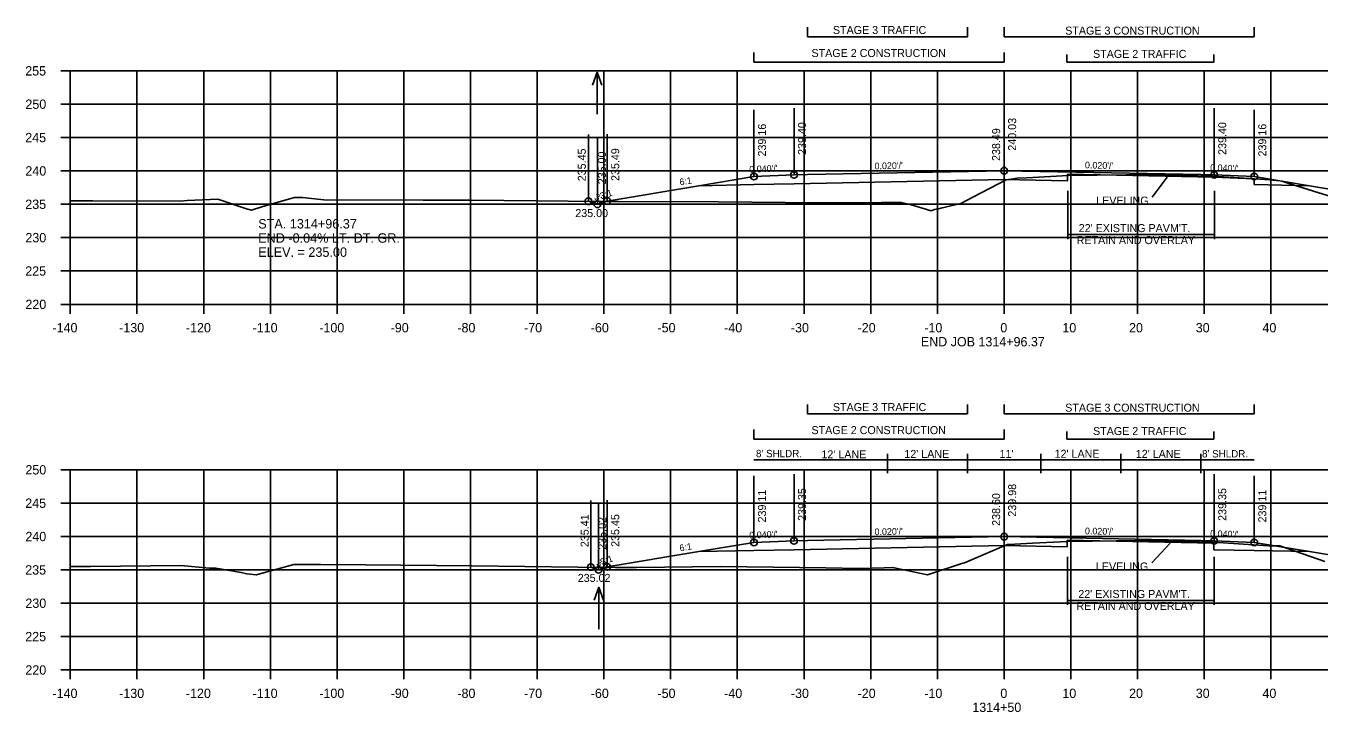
# Model space of a CAD drawing. Extents: x 1342547 to 1344156, y -1532351 to -1517216.
# Drawn here: x 1342556.2 to 1342750.1, y -1517403.8 to -1517301 of the extents above; entities that cross this region are included whole.
import ezdxf

# ---------------------------------------------------------------- set-up
doc = ezdxf.new("R2010")
doc.units = 0
for name, color, linetype in [('R_Alt Surface', 7, 'Continuous'), ('R_Axis', 7, 'Continuous'), ('R_Axis Annot', 7, 'Continuous'), ('R_Draft', 7, 'Continuous'), ('R_Exist Surface', 7, 'Continuous'), ('R_Fin Surface', 7, 'Continuous'), ('R_Grid', 7, 'Continuous'), ('R_No Plot', 7, 'Continuous'), ('R_Water', 7, 'Continuous'), ('R_Water Annot', 7, 'Continuous'), ('R_Xsect Elev', 7, 'Continuous'), ('R_Xsect Slope', 7, 'Continuous')]:
    doc.layers.add(name, color=color, linetype=linetype)

msp = doc.modelspace()

# ---------------------------------------------------------------- linework, layer by layer
at = {"layer": 'R_Alt Surface'}
for points in [[(1342712.35, -1517323.19), (1342712.35, -1517324.19), (1342702.87, -1517324)], [(1342740.37, -1517324.75), (1342740.36, -1517323.87), (1342734.37, -1517323.63), (1342712.35, -1517323.19)], [(1342657.09, -1517324.91), (1342665.37, -1517324.75)], [(1342665.37, -1517324.75), (1342671.37, -1517324.63), (1342702.87, -1517324)], [(1342740.37, -1517324.75), (1342748.64, -1517324.91)], [(1342657.09, -1517379.75), (1342665.37, -1517379.59)], [(1342665.37, -1517379.59), (1342671.37, -1517379.47), (1342702.87, -1517378.84)], [(1342712.3, -1517378.03), (1342712.3, -1517379.03), (1342702.87, -1517378.84)], [(1342734.3, -1517379.47), (1342734.3, -1517378.47), (1342712.3, -1517378.03)], [(1342740.37, -1517379.59), (1342734.37, -1517379.47), (1342734.3, -1517379.47)], [(1342740.37, -1517379.59), (1342748.64, -1517379.75)]]:
    msp.add_lwpolyline(points, dxfattribs=at)
at = {"layer": 'R_Axis'}
for p, q in [((1342561.47, -1517307.69), (1342562.87, -1517307.69)), ((1342562.87, -1517342.69), (1342562.87, -1517307.69)), ((1342561.47, -1517312.69), (1342562.87, -1517312.69)), ((1342561.47, -1517317.69), (1342562.87, -1517317.69)), ((1342561.47, -1517322.69), (1342562.87, -1517322.69)), ((1342561.47, -1517327.69), (1342562.87, -1517327.69)), ((1342561.47, -1517332.69), (1342562.87, -1517332.69)), ((1342561.47, -1517337.69), (1342562.87, -1517337.69)), ((1342561.47, -1517342.69), (1342562.87, -1517342.69)), ((1342562.87, -1517342.69), (1342842.87, -1517342.69)), ((1342562.87, -1517344.09), (1342562.87, -1517342.69)), ((1342572.87, -1517344.09), (1342572.87, -1517342.69)), ((1342582.87, -1517344.09), (1342582.87, -1517342.69)), ((1342592.87, -1517344.09), (1342592.87, -1517342.69)), ((1342602.87, -1517344.09), (1342602.87, -1517342.69)), ((1342612.87, -1517344.09), (1342612.87, -1517342.69)), ((1342622.87, -1517344.09), (1342622.87, -1517342.69)), ((1342632.87, -1517344.09), (1342632.87, -1517342.69)), ((1342642.87, -1517344.09), (1342642.87, -1517342.69)), ((1342652.87, -1517344.09), (1342652.87, -1517342.69)), ((1342662.87, -1517344.09), (1342662.87, -1517342.69)), ((1342672.87, -1517344.09), (1342672.87, -1517342.69)), ((1342682.87, -1517344.09), (1342682.87, -1517342.69)), ((1342692.87, -1517344.09), (1342692.87, -1517342.69)), ((1342702.87, -1517344.09), (1342702.87, -1517342.69)), ((1342712.87, -1517344.09), (1342712.87, -1517342.69)), ((1342722.87, -1517344.09), (1342722.87, -1517342.69)), ((1342732.87, -1517344.09), (1342732.87, -1517342.69)), ((1342742.87, -1517344.09), (1342742.87, -1517342.69)), ((1342561.47, -1517367.49), (1342562.87, -1517367.49)), ((1342562.87, -1517397.49), (1342562.87, -1517367.49)), ((1342561.47, -1517372.49), (1342562.87, -1517372.49)), ((1342561.47, -1517377.49), (1342562.87, -1517377.49)), ((1342561.47, -1517382.49), (1342562.87, -1517382.49)), ((1342561.47, -1517387.49), (1342562.87, -1517387.49)), ((1342561.47, -1517392.49), (1342562.87, -1517392.49)), ((1342561.47, -1517397.49), (1342562.87, -1517397.49)), ((1342562.87, -1517397.49), (1342842.87, -1517397.49)), ((1342562.87, -1517398.89), (1342562.87, -1517397.49)), ((1342572.87, -1517398.89), (1342572.87, -1517397.49)), ((1342582.87, -1517398.89), (1342582.87, -1517397.49)), ((1342592.87, -1517398.89), (1342592.87, -1517397.49)), ((1342602.87, -1517398.89), (1342602.87, -1517397.49)), ((1342612.87, -1517398.89), (1342612.87, -1517397.49)), ((1342622.87, -1517398.89), (1342622.87, -1517397.49)), ((1342632.87, -1517398.89), (1342632.87, -1517397.49)), ((1342642.87, -1517398.89), (1342642.87, -1517397.49)), ((1342652.87, -1517398.89), (1342652.87, -1517397.49)), ((1342662.87, -1517398.89), (1342662.87, -1517397.49)), ((1342672.87, -1517398.89), (1342672.87, -1517397.49)), ((1342682.87, -1517398.89), (1342682.87, -1517397.49)), ((1342692.87, -1517398.89), (1342692.87, -1517397.49)), ((1342702.87, -1517398.89), (1342702.87, -1517397.49)), ((1342712.87, -1517398.89), (1342712.87, -1517397.49)), ((1342722.87, -1517398.89), (1342722.87, -1517397.49)), ((1342732.87, -1517398.89), (1342732.87, -1517397.49)), ((1342742.87, -1517398.89), (1342742.87, -1517397.49))]:
    msp.add_line(p, q, dxfattribs=at)
at = {"layer": 'R_Draft'}
for p, q in [((1342673.38, -1517302.59), (1342673.38, -1517301.15)), ((1342697.38, -1517302.59), (1342697.38, -1517301.15)), ((1342702.87, -1517302.59), (1342702.87, -1517301.15)), ((1342740.38, -1517302.59), (1342740.38, -1517301.15)), ((1342697.38, -1517302.59), (1342673.38, -1517302.59)), ((1342740.38, -1517302.59), (1342702.87, -1517302.59)), ((1342665.37, -1517306.38), (1342665.37, -1517304.95)), ((1342702.87, -1517306.38), (1342702.87, -1517304.95)), ((1342712.29, -1517306.38), (1342712.29, -1517305.24)), ((1342734.3, -1517306.38), (1342734.3, -1517305.24)), ((1342702.87, -1517306.38), (1342665.37, -1517306.38)), ((1342734.3, -1517306.38), (1342712.29, -1517306.38)), ((1342712.4, -1517325.7), (1342712.4, -1517332.9)), ((1342734.41, -1517325.7), (1342734.41, -1517332.9)), ((1342712.4, -1517332.23), (1342734.41, -1517332.23)), ((1342673.38, -1517359.11), (1342673.38, -1517357.68)), ((1342697.38, -1517359.11), (1342697.38, -1517357.68)), ((1342702.87, -1517359.11), (1342702.87, -1517357.68)), ((1342740.38, -1517359.11), (1342740.38, -1517357.68)), ((1342697.38, -1517359.11), (1342673.38, -1517359.11)), ((1342740.38, -1517359.11), (1342702.87, -1517359.11)), ((1342665.37, -1517362.9), (1342665.37, -1517361.47)), ((1342702.87, -1517362.9), (1342702.87, -1517361.47)), ((1342712.29, -1517362.9), (1342712.29, -1517361.76)), ((1342734.3, -1517362.9), (1342734.3, -1517361.76)), ((1342702.87, -1517362.9), (1342665.37, -1517362.9)), ((1342734.3, -1517362.9), (1342712.29, -1517362.9)), ((1342712.35, -1517380.54), (1342712.35, -1517387.74)), ((1342734.35, -1517380.54), (1342734.35, -1517387.74)), ((1342712.35, -1517387.07), (1342734.35, -1517387.07))]:
    msp.add_line(p, q, dxfattribs=at)
at = {"layer": 'R_Exist Surface'}
for points in [[(1342562.87, -1517327.15), (1342563.01, -1517327.15), (1342563.41, -1517327.15), (1342566.24, -1517327.16), (1342579.34, -1517327.22), (1342580.38, -1517327.13), (1342585, -1517326.91), (1342589.31, -1517328.35), (1342590.06, -1517328.56), (1342591.76, -1517328.04), (1342596.47, -1517326.65), (1342597.67, -1517326.69), (1342600.86, -1517327.03), (1342615.78, -1517327.08), (1342623, -1517327.07), (1342642.35, -1517327.26), (1342644.53, -1517327.28), (1342645.04, -1517327.28), (1342660.03, -1517327.32), (1342670.05, -1517327.42), (1342682.58, -1517327.45), (1342684.5, -1517327.43), (1342687.45, -1517327.42), (1342688.91, -1517327.79), (1342691.13, -1517328.41), (1342691.42, -1517328.54), (1342691.94, -1517328.65), (1342692.43, -1517328.49), (1342692.66, -1517328.43), (1342693.04, -1517328.37), (1342693.38, -1517328.27), (1342696.39, -1517327.58), (1342698.2, -1517326.61), (1342703.18, -1517324.04), (1342704.26, -1517323.86), (1342704.79, -1517323.78), (1342706.28, -1517323.71), (1342712.46, -1517323.4), (1342721.17, -1517323.27), (1342723.15, -1517323.24), (1342725.19, -1517323.28), (1342734.23, -1517323.5), (1342741.22, -1517323.94), (1342742.68, -1517324.03), (1342743.63, -1517324.13), (1342744.18, -1517324.19), (1342744.49, -1517324.22), (1342745.4, -1517324.53), (1342751.48, -1517326.42)], [(1342562.87, -1517382), (1342563.55, -1517381.99), (1342565.89, -1517381.97), (1342579.44, -1517381.82), (1342583.73, -1517382.21), (1342584.68, -1517382.22), (1342588.49, -1517382.88), (1342589.32, -1517383.1), (1342590.78, -1517383.22), (1342591.31, -1517383.09), (1342596.37, -1517381.68), (1342599.35, -1517381.66), (1342600.37, -1517381.67), (1342607.14, -1517381.71), (1342623.07, -1517381.87), (1342638.95, -1517382.06), (1342644.63, -1517382.12), (1342647.77, -1517382.12), (1342660.33, -1517381.98), (1342676.12, -1517382.18), (1342681.08, -1517382.28), (1342684.87, -1517382.19), (1342686.16, -1517382.13), (1342686.62, -1517382.22), (1342691.39, -1517383.23), (1342696.69, -1517381.5), (1342696.91, -1517381.42), (1342702.53, -1517379.03), (1342703.36, -1517378.68), (1342703.59, -1517378.68), (1342704.49, -1517378.63), (1342707.13, -1517378.5), (1342712.37, -1517378.25), (1342716.12, -1517378.19), (1342723.14, -1517378.08), (1342730.2, -1517378.24), (1342734.2, -1517378.34), (1342737.27, -1517378.54), (1342742.49, -1517378.87), (1342743.93, -1517378.87), (1342744.2, -1517378.88), (1342750.94, -1517381.25)]]:
    msp.add_lwpolyline(points, dxfattribs=at)
at = {"layer": 'R_Fin Surface'}
for points in [[(1342640.54, -1517327.24), (1342641.89, -1517327.69), (1342643.37, -1517327.2), (1342657.09, -1517324.91), (1342665.37, -1517323.53), (1342671.37, -1517323.29), (1342673.37, -1517323.25), (1342702.87, -1517322.66), (1342732.37, -1517323.25), (1342734.37, -1517323.29), (1342740.37, -1517323.53), (1342748.64, -1517324.91), (1342762.37, -1517327.2), (1342769.84, -1517329.69), (1342775.56, -1517327.79)], [(1342640.91, -1517382.08), (1342642.08, -1517382.47), (1342643.37, -1517382.04), (1342657.09, -1517379.75), (1342665.37, -1517378.38), (1342671.37, -1517378.14), (1342673.37, -1517378.1), (1342702.87, -1517377.51), (1342732.37, -1517378.1), (1342734.37, -1517378.14), (1342740.37, -1517378.38), (1342748.64, -1517379.75), (1342762.37, -1517382.04), (1342769.54, -1517384.43), (1342776.72, -1517382.04)]]:
    msp.add_lwpolyline(points, dxfattribs=at)
at = {"layer": 'R_Grid'}
for p, q in [((1342562.87, -1517307.69), (1342842.87, -1517307.69)), ((1342562.87, -1517342.69), (1342562.87, -1517307.69)), ((1342572.87, -1517342.69), (1342572.87, -1517307.69)), ((1342582.87, -1517342.69), (1342582.87, -1517307.69)), ((1342592.87, -1517342.69), (1342592.87, -1517307.69)), ((1342602.87, -1517342.69), (1342602.87, -1517307.69)), ((1342612.87, -1517342.69), (1342612.87, -1517307.69)), ((1342622.87, -1517342.69), (1342622.87, -1517307.69)), ((1342632.87, -1517342.69), (1342632.87, -1517307.69)), ((1342642.87, -1517342.69), (1342642.87, -1517307.69)), ((1342652.87, -1517342.69), (1342652.87, -1517307.69)), ((1342662.87, -1517342.69), (1342662.87, -1517307.69)), ((1342672.87, -1517342.69), (1342672.87, -1517307.69)), ((1342682.87, -1517342.69), (1342682.87, -1517307.69)), ((1342692.87, -1517342.69), (1342692.87, -1517307.69)), ((1342702.87, -1517342.69), (1342702.87, -1517307.69)), ((1342712.87, -1517342.69), (1342712.87, -1517307.69)), ((1342722.87, -1517342.69), (1342722.87, -1517307.69)), ((1342732.87, -1517342.69), (1342732.87, -1517307.69)), ((1342742.87, -1517342.69), (1342742.87, -1517307.69)), ((1342562.87, -1517312.69), (1342842.87, -1517312.69)), ((1342562.87, -1517317.69), (1342842.87, -1517317.69)), ((1342562.87, -1517322.69), (1342842.87, -1517322.69)), ((1342562.87, -1517327.69), (1342842.87, -1517327.69)), ((1342562.87, -1517332.69), (1342842.87, -1517332.69)), ((1342562.87, -1517337.69), (1342842.87, -1517337.69)), ((1342562.87, -1517342.69), (1342842.87, -1517342.69)), ((1342562.87, -1517367.49), (1342842.87, -1517367.49)), ((1342562.87, -1517397.49), (1342562.87, -1517367.49)), ((1342572.87, -1517397.49), (1342572.87, -1517367.49)), ((1342582.87, -1517397.49), (1342582.87, -1517367.49)), ((1342592.87, -1517397.49), (1342592.87, -1517367.49)), ((1342602.87, -1517397.49), (1342602.87, -1517367.49)), ((1342612.87, -1517397.49), (1342612.87, -1517367.49)), ((1342622.87, -1517397.49), (1342622.87, -1517367.49)), ((1342632.87, -1517397.49), (1342632.87, -1517367.49)), ((1342642.87, -1517397.49), (1342642.87, -1517367.49)), ((1342652.87, -1517397.49), (1342652.87, -1517367.49)), ((1342662.87, -1517397.49), (1342662.87, -1517367.49)), ((1342672.87, -1517397.49), (1342672.87, -1517367.49)), ((1342682.87, -1517397.49), (1342682.87, -1517367.49)), ((1342692.87, -1517397.49), (1342692.87, -1517367.49)), ((1342702.87, -1517397.49), (1342702.87, -1517367.49)), ((1342712.87, -1517397.49), (1342712.87, -1517367.49)), ((1342722.87, -1517397.49), (1342722.87, -1517367.49)), ((1342732.87, -1517397.49), (1342732.87, -1517367.49)), ((1342742.87, -1517397.49), (1342742.87, -1517367.49)), ((1342562.87, -1517372.49), (1342842.87, -1517372.49)), ((1342562.87, -1517377.49), (1342842.87, -1517377.49)), ((1342562.87, -1517382.49), (1342842.87, -1517382.49)), ((1342562.87, -1517387.49), (1342842.87, -1517387.49)), ((1342562.87, -1517392.49), (1342842.87, -1517392.49)), ((1342562.87, -1517397.49), (1342842.87, -1517397.49))]:
    msp.add_line(p, q, dxfattribs=at)
at = {"layer": 'R_No Plot'}
for centre in [(1342665.37, -1517323.53), (1342671.37, -1517323.29), (1342702.87, -1517322.66), (1342734.37, -1517323.29), (1342740.37, -1517323.53), (1342640.54, -1517327.24), (1342641.89, -1517327.69), (1342643.37, -1517327.2), (1342671.37, -1517378.14), (1342702.87, -1517377.51), (1342734.37, -1517378.14), (1342665.37, -1517378.38), (1342740.37, -1517378.38), (1342640.91, -1517382.08), (1342643.37, -1517382.04), (1342642.08, -1517382.47)]:
    msp.add_circle(centre, 0.5, dxfattribs=at)
at = {"layer": 'R_Water'}
for p, q in [((1342641.84, -1517307.91), (1342641.14, -1517309.83)), ((1342641.84, -1517314.19), (1342641.84, -1517307.91)), ((1342641.84, -1517307.91), (1342642.54, -1517309.83)), ((1342642.1, -1517385.09), (1342641.4, -1517387.01)), ((1342642.1, -1517391.37), (1342642.1, -1517385.09)), ((1342642.1, -1517385.09), (1342642.8, -1517387.01))]:
    msp.add_line(p, q, dxfattribs=at)
at = {"layer": 'R_Xsect Elev'}
for p, q in [((1342665.37, -1517323.53), (1342665.37, -1517313.53)), ((1342671.37, -1517323.29), (1342671.37, -1517313.29)), ((1342702.87, -1517322.66), (1342702.87, -1517312.66)), ((1342702.87, -1517322.66), (1342702.87, -1517312.66)), ((1342734.37, -1517323.29), (1342734.37, -1517313.29)), ((1342740.37, -1517323.53), (1342740.37, -1517313.53)), ((1342702.87, -1517324.2), (1342702.87, -1517314.2)), ((1342702.87, -1517324.2), (1342702.87, -1517314.2)), ((1342640.54, -1517327.24), (1342640.54, -1517317.24)), ((1342641.89, -1517327.69), (1342641.89, -1517317.69)), ((1342643.37, -1517327.2), (1342643.37, -1517317.2)), ((1342727.31, -1517323.65), (1342725.06, -1517326.61)), ((1342740.37, -1517365.98), (1342665.37, -1517365.98)), ((1342685.37, -1517367.99), (1342685.37, -1517365.12)), ((1342697.37, -1517367.99), (1342697.37, -1517365.12)), ((1342708.37, -1517367.99), (1342708.37, -1517365.12)), ((1342720.37, -1517367.99), (1342720.37, -1517365.12)), ((1342732.37, -1517367.99), (1342732.37, -1517365.12)), ((1342702.87, -1517377.51), (1342702.87, -1517367.51)), ((1342665.37, -1517378.38), (1342665.37, -1517368.38)), ((1342671.37, -1517378.14), (1342671.37, -1517368.14)), ((1342702.87, -1517378.89), (1342702.87, -1517368.89)), ((1342734.37, -1517378.14), (1342734.37, -1517368.14)), ((1342740.37, -1517378.38), (1342740.37, -1517368.38)), ((1342640.91, -1517382.08), (1342640.91, -1517372.08)), ((1342642.08, -1517382.47), (1342642.08, -1517372.47)), ((1342643.37, -1517382.04), (1342643.37, -1517372.04)), ((1342727.77, -1517378.47), (1342725.01, -1517381.45))]:
    msp.add_line(p, q, dxfattribs=at)

# ---------------------------------------------------------------- texts
at = {"layer": 'R_Axis Annot'}
for s, p in [('255', (1342556.12, -1517308.39)), ('250', (1342556.14, -1517313.39)), ('245', (1342556.12, -1517318.39)), ('240', (1342556.14, -1517323.39)), ('235', (1342556.12, -1517328.39)), ('230', (1342556.14, -1517333.39)), ('225', (1342556.12, -1517338.39)), ('220', (1342556.14, -1517343.39)), ('-140', (1342560.2, -1517346.89)), ('-130', (1342570.2, -1517346.89)), ('-120', (1342580.2, -1517346.89)), ('-110', (1342590.2, -1517346.89)), ('-100', (1342600.2, -1517346.89)), ('-90', (1342610.9, -1517346.89)), ('-80', (1342620.9, -1517346.89)), ('-70', (1342630.9, -1517346.89)), ('-60', (1342640.9, -1517346.89)), ('-50', (1342650.9, -1517346.89)), ('-40', (1342660.9, -1517346.89)), ('-30', (1342670.9, -1517346.89)), ('-20', (1342680.9, -1517346.89)), ('-10', (1342690.9, -1517346.89)), ('0', (1342702.3, -1517346.89)), ('10', (1342711.6, -1517346.89)), ('20', (1342721.6, -1517346.89)), ('30', (1342731.6, -1517346.89)), ('40', (1342741.6, -1517346.89)), ('END JOB 1314+96.37', (1342690.39, -1517348.99)), ('250', (1342556.14, -1517368.19)), ('245', (1342556.12, -1517373.19)), ('240', (1342556.14, -1517378.19)), ('235', (1342556.12, -1517383.19)), ('230', (1342556.14, -1517388.19)), ('225', (1342556.12, -1517393.19)), ('220', (1342556.14, -1517398.19)), ('-140', (1342560.2, -1517401.69)), ('-130', (1342570.2, -1517401.69)), ('-120', (1342580.2, -1517401.69)), ('-110', (1342590.2, -1517401.69)), ('-100', (1342600.2, -1517401.69)), ('-90', (1342610.9, -1517401.69)), ('-80', (1342620.9, -1517401.69)), ('-70', (1342630.9, -1517401.69)), ('-60', (1342640.9, -1517401.69)), ('-50', (1342650.9, -1517401.69)), ('-40', (1342660.9, -1517401.69)), ('-30', (1342670.9, -1517401.69)), ('-20', (1342680.9, -1517401.69)), ('-10', (1342690.9, -1517401.69)), ('0', (1342702.3, -1517401.69)), ('10', (1342711.6, -1517401.69)), ('20', (1342721.6, -1517401.69)), ('30', (1342731.6, -1517401.69)), ('40', (1342741.6, -1517401.69)), ('1314+50', (1342698.1, -1517403.79))]:
    msp.add_text(s, height=1.4, dxfattribs=at).set_placement(p)
at = {"layer": 'R_Draft'}
for s, p in [('STAGE 3 TRAFFIC', (1342677.2, -1517302.17)), ('STAGE 3 CONSTRUCTION', (1342712.03, -1517302.26)), ('STAGE 2 CONSTRUCTION', (1342673.99, -1517305.62)), ('STAGE 2 TRAFFIC', (1342716.2, -1517305.75)), ("22' EXISTING PAVM'T.", (1342714.05, -1517331.86)), ('RETAIN AND OVERLAY', (1342713.75, -1517333.66)), ('STAGE 3 TRAFFIC', (1342677.2, -1517358.69)), ('STAGE 3 CONSTRUCTION', (1342712.03, -1517358.78)), ('STAGE 2 CONSTRUCTION', (1342673.99, -1517362.14)), ('STAGE 2 TRAFFIC', (1342716.2, -1517362.28)), ("22' EXISTING PAVM'T.", (1342713.99, -1517386.7)), ('RETAIN AND OVERLAY', (1342713.7, -1517388.5))]:
    msp.add_text(s, height=1.2, dxfattribs=at).set_placement(p)
at = {"layer": 'R_Water Annot'}
for s, height, p in [('235.00', 1.2, (1342638.58, -1517329.61)), ('235.00', 1.2, (1342638.58, -1517329.61)), ('STA. 1314+96.37', 1.4147, (1342591.05, -1517331.32)), ('END -0.04% LT. DT. GR.', 1.4147, (1342591.05, -1517333.45)), ('ELEV. = 235.00', 1.4147, (1342591.05, -1517335.57)), ('235.02', 1.2, (1342638.95, -1517384.29)), ('235.02', 1.2, (1342638.95, -1517384.29))]:
    msp.add_text(s, height=height, dxfattribs=at).set_placement(p)
at = {"layer": 'R_Xsect Elev'}
for s, p in [('239.16', (1342667.17, -1517320.53)), ('239.40', (1342673.17, -1517320.29)), ('240.03', (1342704.67, -1517319.66)), ('240.03', (1342704.67, -1517319.66)), ('239.40', (1342736.17, -1517320.29)), ('239.16', (1342742.17, -1517320.53)), ('238.49', (1342702.27, -1517321.2)), ('238.49', (1342702.27, -1517321.2)), ('235.45', (1342640.16, -1517324.24)), ('235.49', (1342645.17, -1517324.2)), ('235.00', (1342643.17, -1517324.69)), ('239.98', (1342704.67, -1517374.51)), ('239.11', (1342667.17, -1517375.38)), ('239.35', (1342673.17, -1517375.14)), ('238.60', (1342702.27, -1517375.89)), ('239.35', (1342736.17, -1517375.14)), ('239.11', (1342742.17, -1517375.38)), ('235.41', (1342640.59, -1517379.08)), ('235.02', (1342643.21, -1517379.47)), ('235.45', (1342645.17, -1517379.04))]:
    msp.add_text(s, height=1.2, rotation=90, dxfattribs=at).set_placement(p)
for s, height, p in [('LEVELING', 1.2, (1342716.68, -1517327.74)), ("8' SHLDR.", 1.1, (1342665.67, -1517365.6)), ("12' LANE", 1.2, (1342675.48, -1517365.77)), ("12' LANE", 1.2, (1342687.91, -1517365.71)), ("11'", 1.2, (1342702.18, -1517365.71)), ("12' LANE", 1.2, (1342710.44, -1517365.69)), ("12' LANE", 1.2, (1342722.61, -1517365.7)), ("8' SHLDR.", 1.1, (1342732.54, -1517365.64)), ('LEVELING', 1.2, (1342716.63, -1517382.58))]:
    msp.add_text(s, height=height, dxfattribs=at).set_placement(p)
at = {"layer": 'R_Xsect Slope'}
for s, rotation, p in [("0.020'/'", 1.1458, (1342683.45, -1517322.45)), ("0.020'/'", 358.8542, (1342714.98, -1517322.31)), ("0.040'/'", 2.2906, (1342664.69, -1517322.96)), ("0.040'/'", 357.7094, (1342733.74, -1517322.67)), ('6:1', 9.4623, (1342654.28, -1517324.87)), ('3:1', 341.5651, (1342641.37, -1517326.99)), ('3:1', 18.4349, (1342642.47, -1517326.97)), ("0.040'/'", 2.2906, (1342664.69, -1517377.8)), ("0.020'/'", 1.1458, (1342683.45, -1517377.29)), ("0.020'/'", 358.8542, (1342714.98, -1517377.15)), ("0.040'/'", 357.7094, (1342733.74, -1517377.51)), ('6:1', 9.4623, (1342654.28, -1517379.72)), ('3:1', 341.5651, (1342641.66, -1517381.8)), ('3:1', 18.4349, (1342642.56, -1517381.78))]:
    msp.add_text(s, height=1, rotation=rotation, dxfattribs=at).set_placement(p)

doc.saveas('drawing.dxf')
